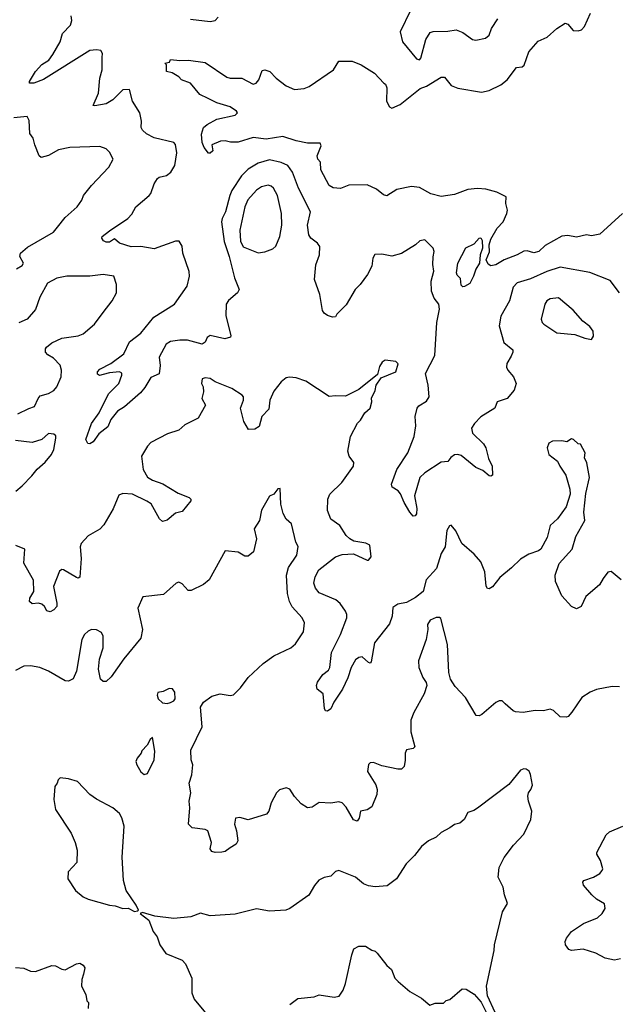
# Model space of a CAD drawing. Extents: x 2133489 to 2292442, y 756223 to 916462.
# Tile 365 of 463: x 2254430 to 2258052, y 834575 to 840539. Entities that reach past the tile are written whole.
import ezdxf

# ---------------------------------------------------------------- set-up
doc = ezdxf.new("R2010")
doc.units = 0

msp = doc.modelspace()

# ---------------------------------------------------------------- linework, layer by layer
at = {"layer": '0CON20XD'}
for points in [[(2258065, 838884.3), (2258008.9, 838958.9), (2257885, 839006.9), (2257705, 839039.6), (2257625, 839014.3), (2257525, 838969.3), (2257445, 838945.8), (2257420.7, 838919.3), (2257399.5, 838835), (2257346, 838744), (2257336.7, 838685), (2257364.2, 838584.2), (2257418.9, 838538.9), (2257419.4, 838525), (2257408.3, 838501.7), (2257383, 838457), (2257381.1, 838435), (2257388.6, 838415), (2257422, 838375), (2257438.8, 838335), (2257426, 838295), (2257385, 838244), (2257323.3, 838225), (2257310, 838185), (2257225, 838133.8), (2257186.1, 838093.9), (2257168.8, 838065), (2257174.3, 838035), (2257240.2, 837970.2), (2257255.6, 837945), (2257271.7, 837881.7), (2257294.3, 837835), (2257295, 837780), (2257286.1, 837773.9), (2257275, 837776.7), (2257237.4, 837807.4), (2257195, 837825.6), (2257105, 837898.5), (2257085, 837905.5), (2257065, 837902.9), (2257043.1, 837886.9), (2257025, 837862.5), (2256985, 837858), (2256885, 837793.3), (2256855.5, 837765), (2256823.1, 837655), (2256837.8, 837577.7), (2256835, 837546.7), (2256826.5, 837533.5), (2256815, 837532.2), (2256795.5, 837555), (2256760, 837615), (2256737.8, 837667.8), (2256724.5, 837684.5), (2256687.3, 837707.3), (2256682.5, 837725), (2256715, 837813.8), (2256783.3, 837915), (2256821.1, 838015), (2256831.7, 838078.3), (2256825.9, 838135.9), (2256838.6, 838185), (2256849.7, 838200.3), (2256895, 838228), (2256912.2, 838255), (2256905.3, 838325), (2256889.7, 838395), (2256945.7, 838504.3), (2256957.5, 838705), (2256973.5, 838785), (2256970.8, 838815), (2256942.1, 838852.1), (2256925.4, 838895.4), (2256923.1, 838955), (2256940.9, 839015), (2256933, 839057), (2256936.6, 839103.4), (2256941.4, 839135), (2256935.7, 839155.7), (2256885, 839206), (2256855, 839200), (2256828, 839175), (2256745, 839121.9), (2256685, 839106.9), (2256625, 839118.6), (2256582.5, 839117.5), (2256570, 839095), (2256563.3, 839045), (2256538, 838995), (2256494, 838935), (2256462.5, 838905), (2256407.9, 838812.1), (2256352.5, 838755), (2256345, 838740), (2256325, 838737.5), (2256295, 838746.7), (2256275, 838761.2), (2256265, 838777.5), (2256250, 838875), (2256217.5, 838965), (2256225.6, 839055), (2256246.7, 839115), (2256248.1, 839165), (2256235, 839184.3), (2256194.4, 839215), (2256181.5, 839235), (2256174.5, 839295), (2256192.2, 839375), (2256119, 839519), (2256084, 839615), (2256055.5, 839655), (2256015, 839674.7), (2255945, 839690.3), (2255875, 839669.4), (2255815, 839633.8), (2255775, 839593.6), (2255716.7, 839505), (2255702.8, 839475), (2255677.8, 839375), (2255656.2, 839335), (2255653, 839315), (2255668.3, 839195), (2255699.2, 839105), (2255732.2, 838975), (2255760.6, 838905), (2255749.2, 838885), (2255695, 838837.5), (2255682.2, 838815), (2255678.9, 838745), (2255708.8, 838625), (2255706.7, 838615), (2255673.8, 838606.2), (2255585, 838625.6), (2255566.6, 838613.4), (2255553.4, 838586.6), (2255535, 838573.1), (2255447.1, 838597.1), (2255401.3, 838598.7), (2255345, 838588.9), (2255317.1, 838572.9), (2255275.3, 838495), (2255282.3, 838445), (2255275, 838393.8), (2255225, 838370.8), (2255189.1, 838310.9), (2255161.7, 838278.3), (2255065, 838192.9), (2255022.4, 838167.6), (2254983, 838117), (2254965, 838072), (2254909.3, 838030.7), (2254875, 837982), (2254855, 837968.8), (2254842.5, 837972.5), (2254830.8, 837995), (2254865, 838092), (2254912.6, 838157.4), (2254967.6, 838272.4), (2255030.5, 838335), (2255048.6, 838385), (2255048.3, 838398.3), (2255035, 838405.6), (2254975, 838400), (2254935, 838388.9), (2254914.3, 838384.3), (2254901.7, 838391.7), (2254901.9, 838405), (2254915, 838421.4), (2254983.1, 838456.9), (2255060.8, 838515), (2255095, 838586.7), (2255165, 838639.4), (2255243.8, 838736.2), (2255369.2, 838815), (2255444.4, 838925), (2255459.5, 838985), (2255456.8, 839013.2), (2255419.5, 839125), (2255415, 839167.5), (2255397.1, 839197.1), (2255375, 839196.7), (2255245, 839151.5), (2255164.7, 839164.7), (2255105, 839163.5), (2255035, 839184.5), (2255005, 839211.2), (2254975, 839191.5), (2254955, 839190.9), (2254938.8, 839198.8), (2254928.1, 839215), (2254930.6, 839225), (2254975, 839259.4), (2255086.2, 839335), (2255108.7, 839361.3), (2255133.8, 839406.2), (2255215.4, 839474.6), (2255225, 839486.7), (2255244.7, 839545.3), (2255265, 839577.1), (2255275, 839585.6), (2255320, 839595), (2255346.9, 839615), (2255369.5, 839655), (2255382.6, 839732.6), (2255375, 839782.5), (2255363.3, 839795), (2255245, 839823.3), (2255198.5, 839848.5), (2255175, 839869.4), (2255166.2, 839885), (2255168.9, 839925), (2255157.5, 839975), (2255114.5, 840045), (2255095, 840115.8), (2255055, 840113.5), (2254995, 840052.9), (2254955, 840028.9), (2254885, 840016.7), (2254875, 840020), (2254906.9, 840093.1), (2254915.4, 840185), (2254930.4, 840235), (2254930.3, 840310.3), (2254932.9, 840335), (2254921.9, 840351.9), (2254895, 840356.7), (2254855, 840352.1), (2254575, 840176.7), (2254515, 840154.3), (2254490, 840155), (2254490, 840165), (2254525.7, 840224.3), (2254565, 840267.5), (2254606, 840294), (2254631.5, 840328.5), (2254674.5, 840405), (2254689.5, 840455), (2254738.2, 840505), (2254745.5, 840535), (2254743, 840563)], [(2258083.3, 839365), (2257945, 839240), (2257895, 839230), (2257865, 839236.7), (2257805, 839222), (2257751.7, 839231.7), (2257715, 839226.7), (2257615, 839170.7), (2257575.3, 839134.7), (2257545, 839126.4), (2257505, 839138.8), (2257485, 839137.5), (2257445, 839114.3), (2257365.3, 839084.7), (2257315, 839053.1), (2257285, 839048), (2257268.3, 839058.3), (2257257.5, 839085), (2257276.7, 839133.3), (2257274.6, 839175), (2257285, 839210), (2257324.6, 839275.4), (2257360, 839315), (2257383.3, 839365), (2257386.2, 839385), (2257375.5, 839425), (2257379.2, 839465), (2257320.8, 839495), (2257255, 839511.9), (2257205, 839516.5), (2257145, 839509.6), (2257065, 839479.6), (2256985, 839467.3), (2256922.5, 839485), (2256852.4, 839522.4), (2256805, 839527.8), (2256715, 839510), (2256655, 839472.9), (2256635, 839477.5), (2256592, 839512), (2256535, 839538.6), (2256424.2, 839535.8), (2256373.9, 839516.1), (2256330.3, 839520.3), (2256305, 839533.8), (2256255, 839630), (2256252.5, 839675), (2256237.5, 839695), (2256232.5, 839715), (2256257.5, 839775), (2256251.7, 839791.7), (2256175, 839792), (2256105, 839805.4), (2256025, 839830.6), (2255924.6, 839815.4), (2255845, 839825.4), (2255755, 839796.7), (2255707.1, 839797.1), (2255675, 839805.8), (2255647.5, 839802.5), (2255595, 839780), (2255600, 839745), (2255585, 839730), (2255575, 839730), (2255547.5, 839765), (2255536.7, 839795), (2255531.4, 839845), (2255545, 839886.2), (2255566.2, 839905), (2255625, 839937.3), (2255735, 839960), (2255749.2, 839975), (2255745, 839985.7), (2255705, 840011.5), (2255625, 840035.6), (2255571.7, 840061.7), (2255520.8, 840085), (2255464.4, 840154.4), (2255410, 840175), (2255393.8, 840193.8), (2255355, 840217.5), (2255320, 840225), (2255320, 840265), (2255310, 840275), (2255338.3, 840281.7), (2255345, 840297.5), (2255401.4, 840291.4), (2255454.1, 840294.1), (2255555, 840278.9), (2255685, 840191.4), (2255705, 840185.6), (2255775.6, 840185.6), (2255845, 840148), (2255863.3, 840155), (2255880, 840175), (2255899.2, 840230.8), (2255915, 840235.8), (2255945.8, 840225), (2255984.5, 840184.5), (2256045, 840139.2), (2256095, 840116), (2256155, 840123.1), (2256185, 840134.4), (2256331.2, 840235), (2256365, 840288), (2256445, 840288), (2256500, 840265), (2256581.2, 840215), (2256637.5, 840155), (2256647.5, 840147.5), (2256655.7, 840125.7), (2256652.1, 840045), (2256671.9, 840011.9), (2256685, 840003.5), (2256735, 840024.6), (2256858, 840122), (2256895, 840137.3), (2256985, 840191.5), (2257005, 840190.6), (2257045, 840141.1), (2257085, 840124.2), (2257229.5, 840099.5), (2257275, 840109.2), (2257345, 840144.3), (2257384, 840175), (2257441.5, 840248.5), (2257475, 840254.2), (2257486.5, 840263.5), (2257515, 840343.8), (2257571.7, 840408.3), (2257626.3, 840433.7), (2257684.5, 840485.5), (2257735, 840517.5), (2257751.7, 840511.7), (2257785, 840473.8), (2257815, 840470.6), (2257835, 840477.5), (2257852.4, 840497.6), (2257888.8, 840578.8)], [(2256798.8, 840595), (2256736, 840465), (2256750, 840405), (2256835, 840301.2), (2256853.6, 840296.4), (2256861.2, 840305), (2256891.2, 840418.8), (2256917.6, 840462.4), (2256935, 840468.1), (2257025, 840469.1), (2257075, 840478.5), (2257115, 840460.5), (2257175, 840418.1), (2257195, 840415.7), (2257252.7, 840427.3), (2257275.5, 840444.5), (2257289.4, 840485), (2257326.9, 840545)], [(2255465, 840541.9), (2255585, 840528), (2255615, 840533.3), (2255633.8, 840555)], [(2254410.2, 839029.8), (2254445, 839050), (2254453.1, 839065), (2254430, 839105), (2254435.5, 839124.5), (2254478.3, 839161.7), (2254635, 839252.7), (2254658.4, 839281.6), (2254705, 839340.6), (2254778, 839405), (2254805.8, 839445), (2254816.8, 839473.2), (2254864.4, 839535.6), (2254971.2, 839645), (2254996.7, 839695), (2254975, 839737.5), (2254955, 839756.7), (2254915, 839771.2), (2254734.3, 839765.7), (2254665, 839751.2), (2254605, 839716.7), (2254560, 839705), (2254548.8, 839715), (2254521.3, 839781.3), (2254512.2, 839822.2), (2254490.6, 839850.6), (2254488.1, 839928.1), (2254475, 839953.3), (2254395, 839945.4)], [(2255875, 839126.9), (2255915, 839133.1), (2255965, 839150.6), (2255982.8, 839167.2), (2256007.3, 839225), (2256018.5, 839295), (2256016, 839366), (2255993.1, 839475), (2255968.9, 839518.9), (2255955, 839531.1), (2255935, 839537.3), (2255895, 839526.4), (2255865, 839507.3), (2255813.2, 839446.8), (2255793.7, 839405), (2255764.2, 839265), (2255767.3, 839197.3), (2255785, 839163.3), (2255875, 839126.9)], [(2257115, 838920), (2257105, 838930), (2257101.7, 838971.7), (2257081.7, 838991.7), (2257076.7, 839005), (2257086, 839065), (2257133.8, 839156.2), (2257185, 839181.9), (2257215, 839215.6), (2257225, 839216.9), (2257232.4, 839202.4), (2257234.6, 839155), (2257221.1, 839115), (2257217.5, 839065), (2257195, 839027.5), (2257181.2, 838985), (2257158.3, 838941.7), (2257125, 838922.5), (2257115, 838920)], [(2254419.5, 838150.5), (2254485, 838184.3), (2254520, 838195), (2254542, 838245), (2254555, 838260), (2254605, 838273.8), (2254637, 838293), (2254654.2, 838315.8), (2254680.8, 838375), (2254684.3, 838415), (2254675.5, 838445.5), (2254635, 838488.8), (2254599.7, 838509.7), (2254586, 838525), (2254585.8, 838545), (2254592, 838555), (2254625, 838580.6), (2254685, 838608.9), (2254785, 838624.2), (2254814.2, 838635.8), (2254882.9, 838695), (2254935, 838766.2), (2254990.8, 838835), (2255017.5, 838885), (2255017.5, 838935), (2255000, 838985), (2254935, 838995.5), (2254855, 838985.4), (2254715, 838984.5), (2254655, 838972.5), (2254597.7, 838942.3), (2254552.4, 838857.6), (2254525, 838784.3), (2254475.4, 838724.6), (2254425, 838702.7)], [(2257895, 838602.5), (2257908.3, 838621.7), (2257905, 838652.5), (2257885, 838681.2), (2257842.3, 838712.3), (2257785, 838778.6), (2257695, 838853.3), (2257645, 838847.5), (2257625, 838835.8), (2257613.6, 838815), (2257590, 838725), (2257595.5, 838705.5), (2257605.8, 838695), (2257685, 838642.9), (2257795, 838632), (2257855, 838610), (2257895, 838602.5)], [(2258075, 837146.2), (2258015, 837196.7), (2257995, 837193.3), (2257967, 837153), (2257944.2, 837115.8), (2257862, 837045), (2257832, 836985), (2257805, 836971.2), (2257774.4, 836984.4), (2257715, 837050), (2257677.5, 837135), (2257675.7, 837175), (2257700, 837245), (2257777.8, 837332.2), (2257801.3, 837408.7), (2257854.3, 837505), (2257849.2, 837555), (2257860.5, 837669.5), (2257883.8, 837765), (2257866.7, 837855), (2257853.3, 837885), (2257856.7, 837915), (2257828.3, 837968.3), (2257815, 837970), (2257786.7, 837996.7), (2257775, 838000), (2257745, 837982.5), (2257715, 837987.5), (2257660, 837985), (2257637, 837973), (2257627.5, 837945), (2257637.5, 837905), (2257690, 837865), (2257703.3, 837835), (2257740.7, 837780.7), (2257764, 837695), (2257766, 837665), (2257742.1, 837587.9), (2257688.8, 837515), (2257645.7, 837475), (2257627.1, 837402.9), (2257588.9, 837331.1), (2257575, 837320.9), (2257515, 837300.5), (2257465, 837271.1), (2257411.5, 837218.5), (2257339.4, 837160.6), (2257295.5, 837104.5), (2257275, 837092), (2257264.4, 837094.4), (2257257.1, 837107.1), (2257250, 837195), (2257224, 837255), (2257185, 837301.2), (2257110, 837365), (2257073.6, 837443.6), (2257045, 837477.5), (2257035, 837472.5), (2257018, 837445), (2257008, 837345), (2256984.3, 837305), (2256956.9, 837215), (2256894.3, 837145.7), (2256875.7, 837075), (2256829.3, 837039.3), (2256775, 837007.7), (2256721.3, 836998.7), (2256692.4, 836977.6), (2256688.1, 836925), (2256671.5, 836878.5), (2256580, 836765), (2256560.9, 836649.1), (2256555, 836641.2), (2256545, 836644.3), (2256505, 836679.4), (2256485, 836675.5), (2256465, 836660.5), (2256438.4, 836615), (2256418.7, 836551.3), (2256386.7, 836483.3), (2256334.5, 836405), (2256315.3, 836364.7), (2256295, 836350.9), (2256283.2, 836353.2), (2256276.7, 836366.7), (2256269.4, 836455), (2256233.5, 836483.5), (2256228.9, 836505), (2256234.6, 836525.4), (2256267.8, 836572.2), (2256300.7, 836599.3), (2256310.6, 836615), (2256320, 836705), (2256375.3, 836814.7), (2256411.8, 836915), (2256412.7, 836935), (2256405.3, 836955.3), (2256371.7, 837001.7), (2256345.3, 837025.3), (2256245, 837067.5), (2256222.5, 837095), (2256213.1, 837125), (2256220.6, 837165), (2256243.3, 837206.7), (2256345, 837285.6), (2256385, 837300), (2256453.9, 837303.9), (2256535, 837265.8), (2256545, 837266), (2256560, 837285), (2256552.5, 837355), (2256527.5, 837367.5), (2256455, 837380.5), (2256430, 837395), (2256409.4, 837415), (2256370.6, 837475), (2256315, 837514), (2256295.5, 837565), (2256298.2, 837635), (2256309.5, 837665), (2256381.5, 837735), (2256453.8, 837835), (2256455.8, 837855.8), (2256426.7, 837895), (2256418.8, 837925), (2256434, 838015), (2256476.7, 838095), (2256495, 838112.5), (2256522.1, 838157.9), (2256554.2, 838185.8), (2256563.6, 838223.6), (2256562.7, 838247.3), (2256585, 838292.5), (2256591.2, 838325), (2256620.7, 838369.3), (2256710, 838405), (2256723.3, 838455), (2256709.3, 838469.3), (2256645, 838476.7), (2256627.5, 838465), (2256611.2, 838438.8), (2256599.3, 838390.7), (2256485, 838298), (2256405, 838258.8), (2256345, 838261.2), (2256305, 838255.8), (2256165, 838349.2), (2256105, 838368.6), (2256065, 838374.2), (2256045, 838369.2), (2256015, 838345.7), (2255970.5, 838289.5), (2255945.9, 838235), (2255939.8, 838180.2), (2255896.7, 838135), (2255881.2, 838075), (2255855, 838058.8), (2255816.4, 838056.4), (2255788.8, 838105), (2255769.2, 838185), (2255787.1, 838235), (2255785.6, 838255), (2255777.5, 838265), (2255715, 838305.8), (2255615, 838346), (2255585, 838365.7), (2255555, 838369.2), (2255536.1, 838363.9), (2255531.2, 838335), (2255541.2, 838315), (2255544, 838285), (2255533.3, 838245), (2255555.7, 838204.3), (2255511.2, 838125), (2255430.8, 838085), (2255395, 838052.5), (2255325, 838030.9), (2255225, 837977.1), (2255204.3, 837955), (2255168.8, 837895), (2255177.8, 837815), (2255205, 837767.1), (2255235, 837749.4), (2255298, 837728), (2255391.1, 837671.1), (2255457.5, 837645), (2255467.5, 837635), (2255467.5, 837625), (2255415, 837560), (2255375, 837550), (2255323.6, 837506.4), (2255295, 837500), (2255276.7, 837515), (2255226.2, 837606.2), (2255201.5, 837621.5), (2255114.6, 837664.6), (2255055, 837669.4), (2255031.7, 837658.3), (2254996.9, 837575), (2254940.5, 837479.5), (2254915, 837453.5), (2254845, 837413.1), (2254802.5, 837365), (2254797.1, 837345), (2254802.9, 837275), (2254795, 837162.5), (2254785, 837156.7), (2254775, 837160.8), (2254695, 837206.9), (2254685, 837209.2), (2254671.3, 837198.7), (2254634.5, 837105), (2254655.4, 837005.4), (2254654.5, 836985), (2254636.9, 836965), (2254615, 836952.5), (2254595, 836957.5), (2254580.9, 836985), (2254565, 836998.5), (2254545, 837003.8), (2254505, 837000.4), (2254488.9, 837015), (2254491.8, 837035), (2254516.7, 837075), (2254514.4, 837144.4), (2254455, 837247.5), (2254461.2, 837331.2), (2254406.4, 837353.6)], [(2254407.2, 837682.8), (2254444.8, 837715.2), (2254503.9, 837775), (2254535, 837816.5), (2254585, 837858.1), (2254622.5, 837905), (2254636.2, 837935), (2254650, 838005), (2254648.3, 838018.3), (2254637.5, 838027.5), (2254605, 838032.2), (2254565, 837995.7), (2254505, 837978.6), (2254405, 837989.2)], [(2258065, 836497.5), (2258020.5, 836499.5), (2257925, 836480.8), (2257886.7, 836465), (2257836.8, 836433.2), (2257776.7, 836345), (2257755, 836317.5), (2257743, 836313), (2257705, 836316.7), (2257665, 836353.8), (2257645, 836363.3), (2257605, 836352), (2257555, 836354), (2257481.7, 836341.7), (2257435, 836346.7), (2257421.7, 836351.7), (2257372.5, 836395), (2257355, 836412.5), (2257335, 836412.5), (2257315, 836402.5), (2257230.5, 836329.5), (2257215, 836321.2), (2257197.5, 836325), (2257132.5, 836432.5), (2257069.7, 836499.7), (2257040, 836545), (2257030.8, 836585), (2257022, 836755), (2256981.7, 836911.7), (2256975, 836917.5), (2256955, 836917.5), (2256917.7, 836902.3), (2256901.2, 836875), (2256903.3, 836845), (2256894.2, 836785), (2256846.2, 836655), (2256848.8, 836615), (2256873.8, 836555), (2256894, 836525), (2256897.5, 836505), (2256880.8, 836455), (2256817.8, 836342.2), (2256800, 836295), (2256801.1, 836225), (2256823.8, 836135), (2256815, 836124.2), (2256775, 836116.2), (2256765.7, 836095), (2256767, 836053), (2256759.4, 836015), (2256745, 836000), (2256721.4, 835998.6), (2256625, 836019.2), (2256575, 836038.8), (2256555, 836036.7), (2256545, 836027.5), (2256537.5, 835985), (2256588.5, 835905), (2256597.5, 835875), (2256595.5, 835845), (2256565, 835770), (2256535, 835753.1), (2256495.8, 835744.2), (2256488.3, 835701.7), (2256475, 835684), (2256452.7, 835692.7), (2256409.5, 835769.5), (2256385, 835795.5), (2256365, 835800.4), (2256315, 835792.7), (2256245, 835796.9), (2256201.7, 835768.3), (2256175, 835764.4), (2256135, 835788.6), (2256095, 835832.5), (2256068, 835878), (2256045, 835885.6), (2256005.5, 835874.5), (2255985.8, 835855), (2255954.2, 835795), (2255940, 835745), (2255925, 835726), (2255815, 835691.2), (2255765, 835706.2), (2255737, 835703), (2255732, 835665), (2255744, 835625), (2255751.4, 835565), (2255742, 835545), (2255706.6, 835523.4), (2255675, 835501.2), (2255655, 835496), (2255615, 835494.2), (2255595, 835500), (2255583.6, 835516.4), (2255593.3, 835555), (2255570, 835625), (2255555, 835634), (2255475, 835644.3), (2255454, 835665), (2255460.5, 835765), (2255456.7, 835805), (2255468, 835855), (2255457.5, 835915), (2255472.5, 835965), (2255479.2, 836025), (2255468.8, 836055), (2255468, 836115), (2255535.5, 836255), (2255526.7, 836375), (2255544.6, 836405.4), (2255595, 836441.9), (2255645, 836454.4), (2255705, 836445.7), (2255725, 836450), (2255768.6, 836491.4), (2255815.4, 836554.6), (2255905, 836638.9), (2255971.2, 836685), (2256073.8, 836735), (2256102.1, 836757.9), (2256149.7, 836830.3), (2256155.7, 836885), (2256141.4, 836915), (2256081.7, 836981.7), (2256064.7, 837014.7), (2256052.3, 837062.3), (2256046.1, 837175), (2256059.2, 837220.8), (2256109.2, 837295), (2256117.3, 837347.3), (2256104.3, 837375), (2256077.5, 837485), (2256044.2, 837514.2), (2256027.7, 837547.7), (2256012, 837605), (2256008.3, 837698.3), (2255995, 837697.5), (2255970, 837665), (2255945, 837652.5), (2255895, 837567.5), (2255883.8, 837505), (2255851.2, 837455), (2255866, 837395), (2255847.5, 837315), (2255815, 837290), (2255795, 837290), (2255755, 837312.5), (2255675, 837322.5), (2255577.5, 837145)], [(2255577.5, 837145), (2255545, 837117.5), (2255469.1, 837080.9), (2255451.3, 837081.3), (2255415, 837121.2), (2255395, 837130.8), (2255378.8, 837125), (2255302.1, 837057.9), (2255176.7, 837043.3), (2255146, 836975), (2255174, 836845), (2255165, 836792.5), (2255061.7, 836668.3), (2254985, 836557.5), (2254955, 836530), (2254935, 836530), (2254920, 836545), (2254906.7, 836605), (2254914, 836665), (2254935.7, 836735), (2254935.5, 836805.5), (2254925, 836826), (2254895, 836844), (2254865, 836845.8), (2254844.4, 836835.6), (2254822, 836815), (2254806.2, 836785), (2254775, 836592.5), (2254754.1, 836545.9), (2254725, 836531.2), (2254705, 836534), (2254605, 836592.5), (2254552.5, 836615), (2254495, 836625.7), (2254455, 836622.5), (2254405, 836597.5)], [(2255323.6, 836396.4), (2255345, 836403.8), (2255365, 836413.8), (2255372, 836425), (2255370, 836465), (2255356.7, 836485), (2255335, 836488), (2255300.5, 836469.5), (2255267, 836463), (2255263, 836447), (2255270, 836425), (2255295, 836400), (2255323.6, 836396.4)], [(2255185, 835966.7), (2255205, 835973.3), (2255245.6, 836055), (2255248.6, 836108.6), (2255235, 836190), (2255220.7, 836179.3), (2255202.5, 836145), (2255169.3, 836110.7), (2255166.7, 836095), (2255142.5, 836065), (2255134.4, 836045), (2255139.4, 836025), (2255165, 835983.3), (2255185, 835966.7)], [(2257312.5, 834525), (2257266.2, 834625), (2257260, 834685), (2257305, 834900), (2257308.1, 834935), (2257356.2, 835135), (2257386.7, 835185), (2257367.3, 835237.3), (2257360, 835285), (2257330, 835345), (2257335.7, 835404.3), (2257365.4, 835464.6), (2257422.3, 835537.7), (2257486, 835605), (2257528, 835695), (2257533.8, 835745), (2257513.3, 835805), (2257510, 835835), (2257513.3, 835855), (2257528.8, 835875), (2257537.7, 835902.3), (2257525, 835967.5), (2257516.9, 835986.9), (2257498.8, 835998.8), (2257485, 836001.2), (2257465, 835992), (2257395, 835906.2), (2257205, 835762.5), (2257181.7, 835748.3), (2257145, 835737.5), (2257123.3, 835695), (2257098.3, 835671.7), (2257065, 835663.3), (2257037.1, 835642.9), (2256985, 835616.2), (2256953.2, 835586.8), (2256906.7, 835565), (2256865, 835530), (2256823.7, 835476.3), (2256772.9, 835425), (2256714, 835335), (2256657.3, 835292.7), (2256585, 835285.8), (2256545, 835291.4), (2256513.8, 835305), (2256465, 835345.7), (2256364.1, 835385.9), (2256345, 835380), (2256315, 835350), (2256275, 835342.5), (2256243.9, 835326.1), (2256216.4, 835293.6), (2256182.5, 835235), (2256067.5, 835155), (2256042.5, 835145), (2255945, 835139.2), (2255865, 835153.8), (2255735, 835120), (2255585, 835110.4), (2255525, 835127.5), (2255466.5, 835103.5), (2255364.5, 835094.5), (2255248.3, 835108.3), (2255175, 835130), (2255160, 835125), (2255213.6, 835083.6), (2255238.8, 835015), (2255264, 834984), (2255278.8, 834935), (2255315, 834882.5), (2255415, 834842.5), (2255435, 834820), (2255473, 834733), (2255473.3, 834645), (2255487.5, 834605), (2255604.1, 834464.1)], [(2255125, 835137.5), (2255145, 835140), (2255150, 835145), (2255136, 835175), (2255075.6, 835265), (2255058.9, 835325), (2255051.4, 835465), (2255063.6, 835653.6), (2255050, 835705), (2255035, 835730), (2254995, 835763.8), (2254895, 835816.7), (2254856.1, 835846.1), (2254780, 835925), (2254725, 835940), (2254675, 835946.7), (2254662.5, 835935), (2254657.5, 835915), (2254643.3, 835895), (2254636, 835815), (2254648, 835755), (2254741.2, 835611.2), (2254766.2, 835555), (2254778.3, 835508.3), (2254776.4, 835433.6), (2254723, 835377), (2254722.5, 835335), (2254767.5, 835265), (2254815, 835226.2), (2254845, 835212), (2254974.3, 835174.3), (2255009.3, 835170.7), (2255055, 835154), (2255087, 835157), (2255125, 835137.5)], [(2258070.9, 834849.1), (2258035, 834841.9), (2257977.5, 834855), (2257922.5, 834885), (2257845, 834908), (2257775, 834900), (2257757.5, 834907.5), (2257738.8, 834935), (2257736.2, 834955), (2257744.2, 834975), (2257774.3, 835015), (2257847.5, 835065), (2257930.9, 835099.1), (2257960.8, 835125), (2257978, 835155), (2257973.9, 835183.9), (2257925, 835212.5), (2257896.8, 835236.8), (2257846.4, 835296.4), (2257842.5, 835315), (2257850, 835325), (2257906.7, 835345), (2257945, 835368), (2257960, 835385), (2257964, 835395), (2257950.8, 835445), (2257928.8, 835485), (2257928.8, 835495), (2257985, 835601.2), (2258005, 835619.2), (2258085.9, 835654.1)], [(2256067, 834573), (2256115, 834610), (2256215, 834620), (2256245, 834632.5), (2256335, 834617.5), (2256366.4, 834623.6), (2256390.7, 834659.3), (2256405, 834700), (2256442.5, 834875), (2256455, 834910), (2256485, 834927.5), (2256525, 834927.5), (2256563.3, 834903.3), (2256585, 834897.5), (2256597.5, 834885), (2256655, 834810), (2256682.5, 834785), (2256703.9, 834733.9), (2256723.6, 834713.6), (2256795, 834652.5), (2256865, 834612.5), (2256915, 834570), (2256948.3, 834581.7), (2256998.3, 834581.7), (2257015, 834597.5), (2257036.4, 834603.6), (2257110.7, 834669.3), (2257135.9, 834665.9), (2257185, 834636.7), (2257227.3, 834587.3), (2257257, 834527)], [(2254405, 834796.7), (2254455, 834793.3), (2254495, 834776.2), (2254525, 834774), (2254625, 834810), (2254647.5, 834807.5), (2254685, 834786.7), (2254705, 834783.8), (2254775, 834820), (2254795, 834823.8), (2254815, 834811.2), (2254824, 834795), (2254816.7, 834756.7), (2254806.2, 834725), (2254803.8, 834685), (2254830, 834635), (2254837.5, 834595), (2254847.5, 834585), (2254845, 834550)]]:
    msp.add_lwpolyline(points, dxfattribs=at)

doc.saveas('drawing.dxf')
